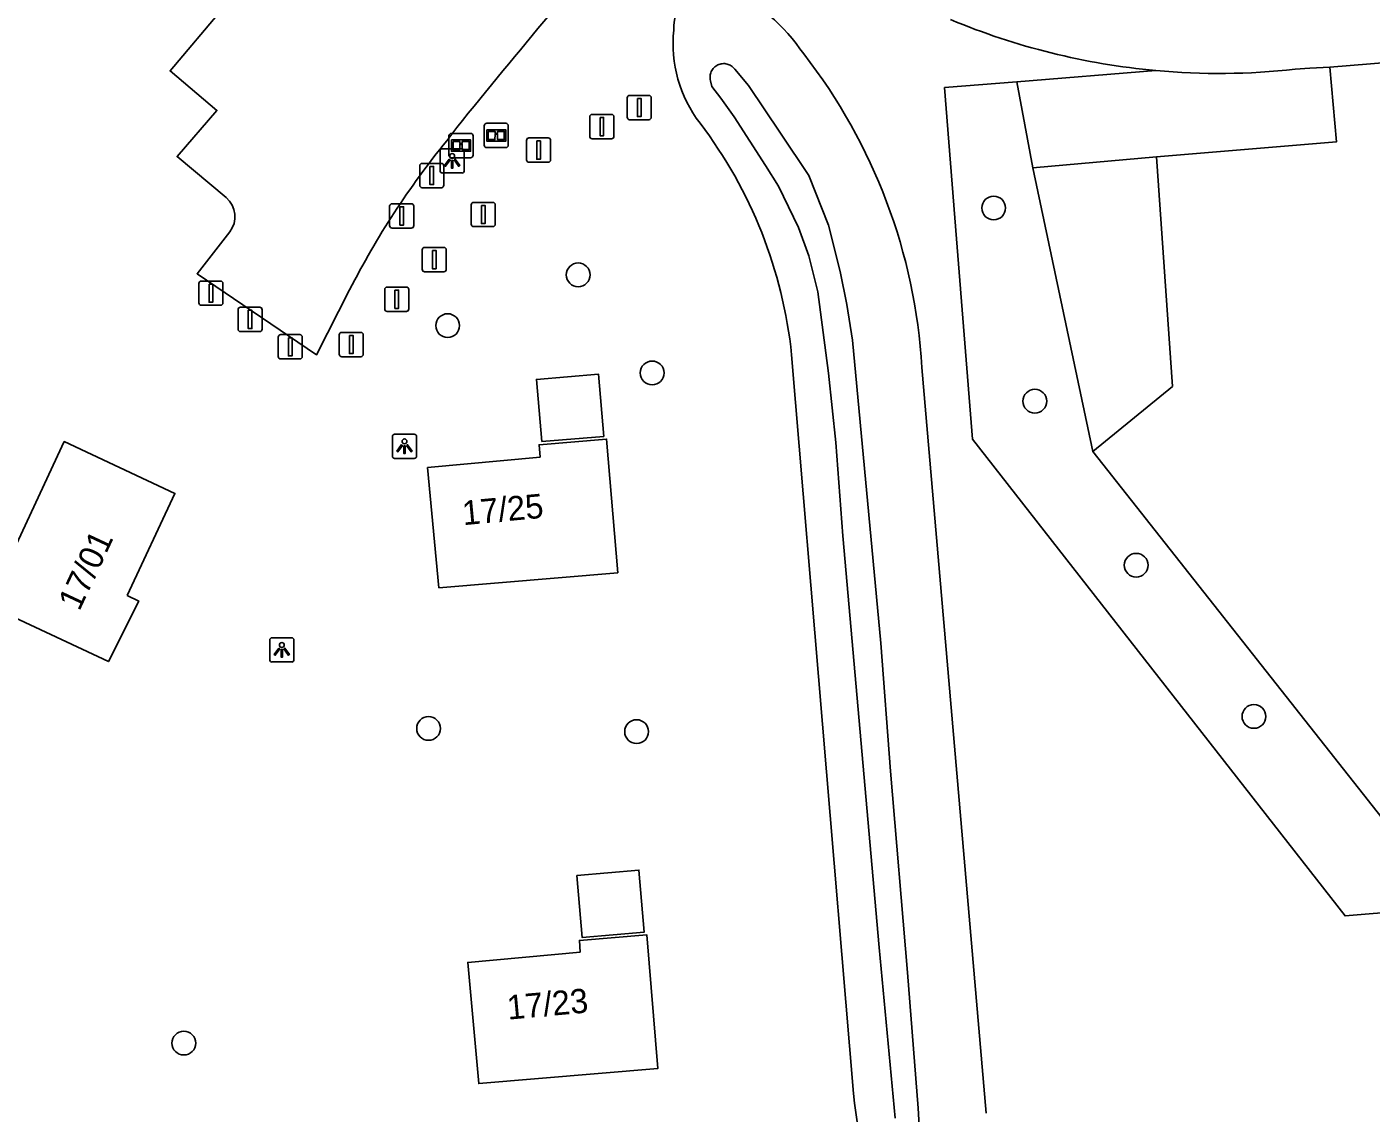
# Model space of a CAD drawing. Extents: x 157793 to 159380, y 380882 to 382313.
# Drawn here: x 157981 to 158036.3, y 381170.1 to 381214.8 of the extents above; entities that cross this region are included whole.
import ezdxf

# ---------------------------------------------------------------- set-up
doc = ezdxf.new("R2010")
doc.units = 0
for name, color, linetype in [('IMGEO_Afsluitpaal', 7, 'Continuous'), ('IMGEO_Boom', 7, 'Continuous'), ('IMGEO_Groenvoorziening', 7, 'Continuous'), ('IMGEO_Hek', 7, 'Continuous'), ('IMGEO_Informatiebord', 7, 'Continuous'), ('IMGEO_Lichtpunt', 7, 'Continuous'), ('IMGEO_Loofbos', 7, 'Continuous'), ('IMGEO_Pand', 7, 'Continuous'), ('IMGEO_Pand_nummerreeks', 7, 'Continuous'), ('IMGEO_Rijbaan_lokaal_open', 7, 'Continuous'), ('IMGEO_Waterloop', 7, 'Continuous')]:
    doc.layers.add(name, color=color, linetype=linetype)

msp = doc.modelspace()

# ---------------------------------------------------------------- linework, layer by layer
at = {"layer": 'IMGEO_Afsluitpaal'}
for p, q in [((158005.675, 381211.044), (158005.675, 381211.844)), ((158005.675, 381211.844), (158005.675, 381211.044)), ((158005.775, 381211.944), (158006.565, 381211.944)), ((158006.565, 381211.944), (158005.775, 381211.944)), ((158006.665, 381211.844), (158006.665, 381211.044)), ((158006.665, 381211.044), (158006.665, 381211.844)), ((158004.238, 381211.16), (158005.028, 381211.16)), ((158005.028, 381211.16), (158004.238, 381211.16)), ((158004.138, 381210.26), (158004.138, 381211.06)), ((158004.138, 381211.06), (158004.138, 381210.26)), ((158005.128, 381211.06), (158005.128, 381210.26)), ((158005.128, 381210.26), (158005.128, 381211.06)), ((158006.565, 381210.944), (158005.775, 381210.944)), ((158005.775, 381210.944), (158006.565, 381210.944)), ((158001.536, 381209.294), (158001.536, 381210.094)), ((158001.536, 381210.094), (158001.536, 381209.294)), ((158001.636, 381210.194), (158002.426, 381210.194)), ((158002.426, 381210.194), (158001.636, 381210.194)), ((158002.526, 381210.094), (158002.526, 381209.294)), ((158002.526, 381209.294), (158002.526, 381210.094)), ((158005.028, 381210.16), (158004.238, 381210.16)), ((158004.238, 381210.16), (158005.028, 381210.16)), ((157997.141, 381208.247), (157997.141, 381209.047)), ((157997.141, 381209.047), (157997.141, 381208.247)), ((157997.241, 381209.147), (157998.031, 381209.147)), ((157998.031, 381209.147), (157997.241, 381209.147)), ((157998.131, 381209.047), (157998.131, 381208.247)), ((157998.131, 381208.247), (157998.131, 381209.047)), ((158002.426, 381209.194), (158001.636, 381209.194)), ((158001.636, 381209.194), (158002.426, 381209.194)), ((157998.031, 381208.147), (157997.241, 381208.147)), ((157997.241, 381208.147), (157998.031, 381208.147)), ((157995.902, 381206.585), (157995.902, 381207.385)), ((157995.902, 381207.385), (157995.902, 381206.585)), ((157996.002, 381207.485), (157996.792, 381207.485)), ((157996.792, 381207.485), (157996.002, 381207.485)), ((157996.892, 381207.385), (157996.892, 381206.585)), ((157996.892, 381206.585), (157996.892, 381207.385)), ((157999.257, 381206.643), (157999.257, 381207.443)), ((157999.257, 381207.443), (157999.257, 381206.643)), ((157999.357, 381207.543), (158000.147, 381207.543)), ((158000.147, 381207.543), (157999.357, 381207.543)), ((158000.247, 381207.443), (158000.247, 381206.643)), ((158000.247, 381206.643), (158000.247, 381207.443)), ((157996.792, 381206.485), (157996.002, 381206.485)), ((157996.002, 381206.485), (157996.792, 381206.485)), ((158000.147, 381206.543), (157999.357, 381206.543)), ((157999.357, 381206.543), (158000.147, 381206.543)), ((157997.241, 381204.788), (157997.241, 381205.588)), ((157997.241, 381205.588), (157997.241, 381204.788)), ((157997.341, 381205.688), (157998.131, 381205.688)), ((157998.131, 381205.688), (157997.341, 381205.688)), ((157998.231, 381205.588), (157998.231, 381204.788)), ((157998.231, 381204.788), (157998.231, 381205.588)), ((157998.131, 381204.688), (157997.341, 381204.688)), ((157997.341, 381204.688), (157998.131, 381204.688)), ((157988.052, 381203.406), (157988.052, 381204.206)), ((157988.052, 381204.206), (157988.052, 381203.406)), ((157988.152, 381204.306), (157988.942, 381204.306)), ((157988.942, 381204.306), (157988.152, 381204.306)), ((157989.042, 381204.206), (157989.042, 381203.406)), ((157989.042, 381203.406), (157989.042, 381204.206)), ((157995.7, 381203.156), (157995.7, 381203.956)), ((157995.7, 381203.956), (157995.7, 381203.156)), ((157995.8, 381204.056), (157996.59, 381204.056)), ((157996.59, 381204.056), (157995.8, 381204.056)), ((157996.69, 381203.956), (157996.69, 381203.156)), ((157996.69, 381203.156), (157996.69, 381203.956)), ((157988.942, 381203.306), (157988.152, 381203.306)), ((157988.152, 381203.306), (157988.942, 381203.306)), ((157989.663, 381202.325), (157989.663, 381203.125)), ((157989.663, 381203.125), (157989.663, 381202.325)), ((157989.763, 381203.225), (157990.553, 381203.225)), ((157990.553, 381203.225), (157989.763, 381203.225)), ((157990.653, 381203.125), (157990.653, 381202.325)), ((157990.653, 381202.325), (157990.653, 381203.125)), ((157996.59, 381203.056), (157995.8, 381203.056)), ((157995.8, 381203.056), (157996.59, 381203.056)), ((157990.553, 381202.225), (157989.763, 381202.225)), ((157989.763, 381202.225), (157990.553, 381202.225)), ((157991.318, 381201.199), (157991.318, 381201.999)), ((157991.318, 381201.999), (157991.318, 381201.199)), ((157991.418, 381202.099), (157992.208, 381202.099)), ((157992.208, 381202.099), (157991.418, 381202.099)), ((157992.308, 381201.999), (157992.308, 381201.199)), ((157992.308, 381201.199), (157992.308, 381201.999)), ((157993.828, 381201.291), (157993.828, 381202.091)), ((157993.828, 381202.091), (157993.828, 381201.291)), ((157993.928, 381202.191), (157994.718, 381202.191)), ((157994.718, 381202.191), (157993.928, 381202.191)), ((157994.818, 381202.091), (157994.818, 381201.291)), ((157994.818, 381201.291), (157994.818, 381202.091)), ((157994.718, 381201.191), (157993.928, 381201.191)), ((157993.928, 381201.191), (157994.718, 381201.191)), ((157992.208, 381201.099), (157991.418, 381201.099)), ((157991.418, 381201.099), (157992.208, 381201.099))]:
    msp.add_line(p, q, dxfattribs=at)
for points in [[(158006.095, 381211.819), (158006.245, 381211.819), (158006.245, 381211.069), (158006.095, 381211.069), (158006.095, 381211.819)], [(158004.558, 381211.035), (158004.708, 381211.035), (158004.708, 381210.285), (158004.558, 381210.285), (158004.558, 381211.035)], [(158001.956, 381210.069), (158002.106, 381210.069), (158002.106, 381209.319), (158001.956, 381209.319), (158001.956, 381210.069)], [(157997.561, 381209.022), (157997.711, 381209.022), (157997.711, 381208.272), (157997.561, 381208.272), (157997.561, 381209.022)], [(157996.322, 381207.36), (157996.472, 381207.36), (157996.472, 381206.61), (157996.322, 381206.61), (157996.322, 381207.36)], [(157999.677, 381207.418), (157999.827, 381207.418), (157999.827, 381206.668), (157999.677, 381206.668), (157999.677, 381207.418)], [(157997.661, 381205.563), (157997.811, 381205.563), (157997.811, 381204.813), (157997.661, 381204.813), (157997.661, 381205.563)], [(157988.472, 381204.181), (157988.622, 381204.181), (157988.622, 381203.431), (157988.472, 381203.431), (157988.472, 381204.181)], [(157996.12, 381203.931), (157996.27, 381203.931), (157996.27, 381203.181), (157996.12, 381203.181), (157996.12, 381203.931)], [(157990.083, 381203.1), (157990.233, 381203.1), (157990.233, 381202.35), (157990.083, 381202.35), (157990.083, 381203.1)], [(157991.738, 381201.974), (157991.888, 381201.974), (157991.888, 381201.224), (157991.738, 381201.224), (157991.738, 381201.974)], [(157994.248, 381202.066), (157994.398, 381202.066), (157994.398, 381201.316), (157994.248, 381201.316), (157994.248, 381202.066)]]:
    msp.add_lwpolyline(points, dxfattribs=at)
for centre, start, end in [((158005.775, 381211.844), 90, 180), ((158005.775, 381211.844), 90, 180), ((158006.565, 381211.844), 0, 90), ((158006.565, 381211.844), 360, 90), ((158004.238, 381211.06), 90, 180), ((158004.238, 381211.06), 90, 180), ((158005.028, 381211.06), 0, 90), ((158005.028, 381211.06), 360, 90), ((158005.775, 381211.044), 180, 270), ((158005.775, 381211.044), 180, 270), ((158006.565, 381211.044), 270, 0), ((158006.565, 381211.044), 270, 0), ((158001.636, 381210.094), 90, 180), ((158001.636, 381210.094), 90, 180), ((158002.426, 381210.094), 0, 90), ((158002.426, 381210.094), 360, 90), ((158004.238, 381210.26), 180, 270), ((158004.238, 381210.26), 180, 270), ((158005.028, 381210.26), 270, 0), ((158005.028, 381210.26), 270, 0), ((157997.241, 381209.047), 90, 180), ((157997.241, 381209.047), 90, 180), ((157998.031, 381209.047), 0, 90), ((157998.031, 381209.047), 360, 90), ((158001.636, 381209.294), 180, 270), ((158001.636, 381209.294), 180, 270), ((158002.426, 381209.294), 270, 0), ((158002.426, 381209.294), 270, 0), ((157997.241, 381208.247), 180, 270), ((157997.241, 381208.247), 180, 270), ((157998.031, 381208.247), 270, 0), ((157998.031, 381208.247), 270, 0), ((157996.002, 381207.385), 90, 180), ((157996.002, 381207.385), 90, 180), ((157996.792, 381207.385), 0, 90), ((157996.792, 381207.385), 360, 90), ((157999.357, 381207.443), 90, 180), ((157999.357, 381207.443), 90, 180), ((158000.147, 381207.443), 0, 90), ((158000.147, 381207.443), 360, 90), ((157999.357, 381206.643), 180, 270), ((157999.357, 381206.643), 180, 270), ((158000.147, 381206.643), 270, 0), ((158000.147, 381206.643), 270, 0), ((157996.002, 381206.585), 180, 270), ((157996.002, 381206.585), 180, 270), ((157996.792, 381206.585), 270, 0), ((157996.792, 381206.585), 270, 0), ((157997.341, 381205.588), 90, 180), ((157997.341, 381205.588), 90, 180), ((157998.131, 381205.588), 0, 90), ((157998.131, 381205.588), 360, 90), ((157997.341, 381204.788), 180, 270), ((157997.341, 381204.788), 180, 270), ((157998.131, 381204.788), 270, 0), ((157998.131, 381204.788), 270, 0), ((157988.152, 381204.206), 90, 180), ((157988.152, 381204.206), 90, 180), ((157988.942, 381204.206), 0, 90), ((157988.942, 381204.206), 360, 90), ((157995.8, 381203.956), 90, 180), ((157995.8, 381203.956), 90, 180), ((157996.59, 381203.956), 0, 90), ((157996.59, 381203.956), 360, 90), ((157988.152, 381203.406), 180, 270), ((157988.152, 381203.406), 180, 270), ((157988.942, 381203.406), 270, 0), ((157988.942, 381203.406), 270, 0), ((157989.763, 381203.125), 90, 180), ((157989.763, 381203.125), 90, 180), ((157990.553, 381203.125), 0, 90), ((157990.553, 381203.125), 360, 90), ((157995.8, 381203.156), 180, 270), ((157995.8, 381203.156), 180, 270), ((157996.59, 381203.156), 270, 0), ((157996.59, 381203.156), 270, 0), ((157989.763, 381202.325), 180, 270), ((157989.763, 381202.325), 180, 270), ((157990.553, 381202.325), 270, 0), ((157990.553, 381202.325), 270, 0), ((157991.418, 381201.999), 90, 180), ((157991.418, 381201.999), 90, 180), ((157992.208, 381201.999), 0, 90), ((157992.208, 381201.999), 360, 90), ((157993.928, 381202.091), 90, 180), ((157993.928, 381202.091), 90, 180), ((157994.718, 381202.091), 0, 90), ((157994.718, 381202.091), 360, 90), ((157991.418, 381201.199), 180, 270), ((157991.418, 381201.199), 180, 270), ((157992.208, 381201.199), 270, 0), ((157992.208, 381201.199), 270, 0), ((157993.928, 381201.291), 180, 270), ((157993.928, 381201.291), 180, 270), ((157994.718, 381201.291), 270, 0), ((157994.718, 381201.291), 270, 0)]:
    msp.add_arc(centre, 0.1, start, end, dxfattribs=at)
at = {"layer": 'IMGEO_Boom'}
for centre in [(158020.758, 381207.311), (158003.661, 381204.559), (157998.289, 381202.47), (158006.705, 381200.522), (158022.451, 381199.359), (158026.622, 381192.608), (158031.468, 381186.388), (157997.504, 381185.893), (158006.064, 381185.761), (157987.433, 381172.944)]:
    msp.add_circle(centre, 0.489, dxfattribs=at)
at = {"layer": 'IMGEO_Groenvoorziening'}
for points in [[(158034.585, 381213.111), (158038.773, 381213.455)], [(158021.715, 381212.507), (158027.429, 381212.967)], [(158034.585, 381213.111), (158034.869, 381210.038), (158027.452, 381209.42)], [(158033.161, 381213.021), (158033.768, 381213.059), (158034.585, 381213.111)], [(158022.372, 381208.957), (158027.452, 381209.42)], [(158027.452, 381209.42), (158028.11, 381199.967), (158024.833, 381197.293)], [(158014.988, 381170.868), (158012.439, 381201.273)], [(158017.804, 381200.746), (158020.445, 381170.062)]]:
    msp.add_lwpolyline(points, dxfattribs=at)
for centre, radius, start, end in [((157966.134, 381232.251), 22.273, 302.0261, 325.2131), ((158009.299, 381214.721), 1.707, 74.0796, 182.9371), ((158006.458, 381209.283), 7.815, 33.9713, 64.9482), ((158030.026, 381241.491), 28.642, 247.3141, 264.7986), ((158012.881, 381214.052), 5.318, 173.7188, 217.7097), ((157994.663, 381199.39), 23.181, 3.3525, 37.9619), ((158030.027, 381241.443), 28.595, 264.7872, 276.2924), ((157993.646, 381199.351), 18.892, 5.8404, 37.3012), ((158032.528, 381172.642), 17.629, 185.774, 206.1571)]:
    msp.add_arc(centre, radius, start, end, dxfattribs=at)
at = {"layer": 'IMGEO_Hek'}
msp.add_lwpolyline([(158027.452, 381209.42), (158022.372, 381208.957), (158024.833, 381197.293)], dxfattribs=at)
at = {"layer": 'IMGEO_Informatiebord'}
for p, q in [((157999.795, 381209.895), (157999.795, 381210.695)), ((157999.795, 381210.695), (157999.795, 381209.895)), ((157999.895, 381210.795), (158000.685, 381210.795)), ((158000.685, 381210.795), (157999.895, 381210.795)), ((158000.785, 381210.695), (158000.785, 381209.895)), ((158000.785, 381209.895), (158000.785, 381210.695)), ((157998.344, 381209.481), (157998.344, 381210.281)), ((157998.344, 381210.281), (157998.344, 381209.481)), ((157998.444, 381210.381), (157999.234, 381210.381)), ((157999.234, 381210.381), (157998.444, 381210.381)), ((157999.334, 381210.281), (157999.334, 381209.481)), ((157999.334, 381209.481), (157999.334, 381210.281)), ((158000.685, 381209.795), (157999.895, 381209.795)), ((157999.895, 381209.795), (158000.685, 381209.795)), ((157999.234, 381209.381), (157998.444, 381209.381)), ((157998.444, 381209.381), (157999.234, 381209.381))]:
    msp.add_line(p, q, dxfattribs=at)
for points in [[(157999.896, 381210.527), (158000.684, 381210.527), (158000.684, 381210.063), (157999.896, 381210.063), (157999.896, 381210.527)], [(157998.445, 381210.113), (157999.233, 381210.113), (157999.233, 381209.649), (157998.445, 381209.649), (157998.445, 381210.113)], [(157998.51, 381210.048), (157998.51, 381209.714), (157998.785, 381209.714), (157998.786, 381209.927), (157998.89, 381209.928), (157998.891, 381209.714), (157999.168, 381209.714), (157999.168, 381210.048), (157998.892, 381210.048), (157998.892, 381209.968), (157998.786, 381209.968), (157998.786, 381210.048), (157998.51, 381210.048)], [(157999.961, 381210.462), (157999.961, 381210.128), (158000.236, 381210.128), (158000.237, 381210.341), (158000.341, 381210.342), (158000.342, 381210.128), (158000.619, 381210.128), (158000.619, 381210.462), (158000.343, 381210.462), (158000.343, 381210.382), (158000.237, 381210.382), (158000.237, 381210.462), (157999.961, 381210.462)]]:
    msp.add_lwpolyline(points, dxfattribs=at)
for centre, start, end in [((157999.895, 381210.695), 90, 180), ((157999.895, 381210.695), 90, 180), ((158000.685, 381210.695), 0, 90), ((158000.685, 381210.695), 360, 90), ((157998.444, 381210.281), 90, 180), ((157998.444, 381210.281), 90, 180), ((157999.234, 381210.281), 0, 90), ((157999.234, 381210.281), 360, 90), ((157998.444, 381209.481), 180, 270), ((157998.444, 381209.481), 180, 270), ((157999.234, 381209.481), 270, 0), ((157999.234, 381209.481), 270, 0), ((157999.895, 381209.895), 180, 270), ((157999.895, 381209.895), 180, 270), ((158000.685, 381209.895), 270, 0), ((158000.685, 381209.895), 270, 0)]:
    msp.add_arc(centre, 0.1, start, end, dxfattribs=at)
at = {"layer": 'IMGEO_Lichtpunt'}
for p, q in [((157997.976, 381209.652), (157997.976, 381208.845)), ((157997.976, 381209.652), (157997.976, 381208.845)), ((157998.878, 381209.747), (157998.07, 381209.747)), ((157998.878, 381209.747), (157998.07, 381209.747)), ((157998.972, 381208.845), (157998.972, 381209.652)), ((157998.972, 381208.845), (157998.972, 381209.652)), ((157998.07, 381208.751), (157998.878, 381208.751)), ((157998.07, 381208.751), (157998.878, 381208.751)), ((157996.014, 381197.907), (157996.014, 381197.1)), ((157996.014, 381197.907), (157996.014, 381197.1)), ((157996.916, 381198.002), (157996.108, 381198.002)), ((157996.916, 381198.002), (157996.108, 381198.002)), ((157997.01, 381197.1), (157997.01, 381197.907)), ((157997.01, 381197.1), (157997.01, 381197.907)), ((157996.108, 381197.006), (157996.916, 381197.006)), ((157996.108, 381197.006), (157996.916, 381197.006)), ((157990.968, 381189.528), (157990.968, 381188.721)), ((157990.968, 381189.528), (157990.968, 381188.721)), ((157991.87, 381189.623), (157991.062, 381189.623)), ((157991.87, 381189.623), (157991.062, 381189.623)), ((157991.964, 381188.721), (157991.964, 381189.528)), ((157991.964, 381188.721), (157991.964, 381189.528)), ((157991.062, 381188.627), (157991.87, 381188.627)), ((157991.062, 381188.627), (157991.87, 381188.627))]:
    msp.add_line(p, q, dxfattribs=at)
for points in [[(157998.35, 381209.316), (157998.389, 381209.288), (157998.201, 381209.026), (157998.163, 381209.053), (157998.35, 381209.316)], [(157998.452, 381209.268), (157998.499, 381209.268), (157998.499, 381208.946), (157998.452, 381208.946), (157998.452, 381209.268)], [(157998.562, 381209.288), (157998.6, 381209.315), (157998.787, 381209.053), (157998.748, 381209.025), (157998.562, 381209.288)], [(157996.388, 381197.571), (157996.427, 381197.543), (157996.239, 381197.281), (157996.201, 381197.308), (157996.388, 381197.571)], [(157996.49, 381197.523), (157996.537, 381197.523), (157996.537, 381197.201), (157996.49, 381197.201), (157996.49, 381197.523)], [(157996.6, 381197.543), (157996.638, 381197.57), (157996.825, 381197.308), (157996.786, 381197.28), (157996.6, 381197.543)], [(157991.342, 381189.192), (157991.381, 381189.164), (157991.193, 381188.902), (157991.155, 381188.929), (157991.342, 381189.192)], [(157991.444, 381189.144), (157991.491, 381189.144), (157991.491, 381188.822), (157991.444, 381188.822), (157991.444, 381189.144)], [(157991.554, 381189.164), (157991.592, 381189.191), (157991.779, 381188.929), (157991.74, 381188.901), (157991.554, 381189.164)]]:
    msp.add_lwpolyline(points, dxfattribs=at)
for centre in [(157998.475, 381209.45), (157996.513, 381197.705), (157991.467, 381189.326)]:
    msp.add_circle(centre, 0.0994, dxfattribs=at)
for centre, start, end in [((157998.07, 381209.652), 90, 180), ((157998.07, 381209.652), 90, 180), ((157998.878, 381209.652), 0, 90), ((157998.878, 381209.652), 0, 90), ((157998.07, 381208.845), 180, 270), ((157998.07, 381208.845), 180, 270), ((157998.878, 381208.845), 270, 0), ((157998.878, 381208.845), 270, 360), ((157996.108, 381197.907), 90, 180), ((157996.108, 381197.907), 90, 180), ((157996.916, 381197.907), 0, 90), ((157996.916, 381197.907), 0, 90), ((157996.108, 381197.1), 180, 270), ((157996.108, 381197.1), 180, 270), ((157996.916, 381197.1), 270, 0), ((157996.916, 381197.1), 270, 360), ((157991.062, 381189.528), 90, 180), ((157991.062, 381189.528), 90, 180), ((157991.87, 381189.528), 0, 90), ((157991.87, 381189.528), 0, 90), ((157991.062, 381188.721), 180, 270), ((157991.062, 381188.721), 180, 270), ((157991.87, 381188.721), 270, 0), ((157991.87, 381188.721), 270, 360)]:
    msp.add_arc(centre, 0.0946, start, end, dxfattribs=at)
at = {"layer": 'IMGEO_Loofbos'}
for points in [[(158037.709, 381178.388), (158035.215, 381178.178), (158019.881, 381197.791), (158019.23, 381206.041), (158018.738, 381212.267), (158021.715, 381212.507)], [(158021.715, 381212.507), (158022.372, 381208.957)], [(158024.833, 381197.293), (158022.372, 381208.957)], [(158024.833, 381197.293), (158036.947, 381181.933), (158037.709, 381178.388)]]:
    msp.add_lwpolyline(points, dxfattribs=at)
at = {"layer": 'IMGEO_Pand'}
for points in [[(158002.158, 381197.697), (158001.941, 381200.253), (158004.5, 381200.466), (158004.714, 381197.91), (158002.158, 381197.697)], [(157997.926, 381191.684), (157997.464, 381196.628), (158002.095, 381197.062), (158002.048, 381197.567), (158004.828, 381197.799), (158005.287, 381192.298), (157997.926, 381191.684)], [(157985.099, 381191.358), (157985.576, 381191.133), (157984.327, 381188.644), (157979.362, 381190.966), (157982.51, 381197.696), (157987.066, 381195.565), (157985.099, 381191.358)], [(158003.603, 381179.846), (158006.158, 381180.062), (158006.374, 381177.506), (158003.818, 381177.29), (158003.603, 381179.846)], [(158003.748, 381176.685), (158003.713, 381177.166), (158006.478, 381177.399), (158006.942, 381171.899), (157999.57, 381171.276), (157999.119, 381176.267), (158003.748, 381176.685)]]:
    msp.add_lwpolyline(points, dxfattribs=at)
at = {"layer": 'IMGEO_Rijbaan_lokaal_open'}
for points in [[(157989.173, 381207.74), (157987.154, 381209.425), (157988.791, 381211.325), (157986.867, 381212.955), (157993.324, 381220.627), (157996.665, 381217.817)], [(157998.661, 381210.625), (157998.252, 381210.074)], [(157994.255, 381203.942), (157992.894, 381201.269), (157987.977, 381204.605), (157989.32, 381206.323)]]:
    msp.add_lwpolyline(points, dxfattribs=at)
for centre, radius, start, end in [((158315.939, 380953.187), 408.582, 140.10041, 140.9443), ((158024.991, 381188.276), 34.499, 140.8129, 152.9924), ((157988.503, 381206.954), 1.032, 322.2903, 49.5551)]:
    msp.add_arc(centre, radius, start, end, dxfattribs=at)
at = {"layer": 'IMGEO_Waterloop'}
msp.add_lwpolyline([(158016.705, 381169.852), (158016.044, 381176.875), (158014.549, 381193.816), (158014.258, 381197.663), (158013.964, 381200.509), (158013.525, 381203.859), (158013.146, 381205.342), (158012.722, 381206.51), (158011.899, 381208.208), (158011.366, 381209.06), (158010.074, 381211.056), (158009.533, 381211.827), (158009.165, 381212.317), (158009.106, 381212.544), (158009.096, 381212.592), (158009.089, 381212.64), (158009.087, 381212.689), (158009.089, 381212.737), (158009.095, 381212.785), (158009.105, 381212.833), (158009.12, 381212.879), (158009.138, 381212.924), (158009.16, 381212.968), (158009.186, 381213.009), (158009.215, 381213.048), (158009.248, 381213.084), (158009.283, 381213.117), (158009.321, 381213.147), (158009.362, 381213.174), (158009.405, 381213.197), (158009.45, 381213.216), (158009.496, 381213.231), (158009.543, 381213.243), (158009.591, 381213.25), (158009.64, 381213.253), (158009.689, 381213.251), (158009.737, 381213.246), (158009.785, 381213.236), (158009.831, 381213.222), (158009.877, 381213.205), (158009.92, 381213.183), (158009.962, 381213.158), (158010.001, 381213.129), (158010.037, 381213.097), (158010.071, 381213.062), (158010.102, 381213.024), (158010.67, 381212.353), (158011.99, 381210.394), (158013.157, 381208.641), (158013.959, 381206.61), (158014.436, 381204.699), (158014.718, 381203.337), (158014.954, 381201.869), (158016.119, 381189.401), (158016.512, 381184.138), (158017.205, 381175.847), (158017.65, 381170.266), (158017.734, 381168.814)], dxfattribs=at)

# ---------------------------------------------------------------- texts
at = {"layer": 'IMGEO_Pand_nummerreeks'}
for s, rotation, p in [('17/25', 5.3514, (157998.934, 381194.255)), ('17/01', 64.939, (157983.132, 381190.691)), ('17/23', 5.1623, (158000.775, 381173.906))]:
    msp.add_text(s, height=1, rotation=rotation, dxfattribs=at).set_placement(p)

doc.saveas('drawing.dxf')
